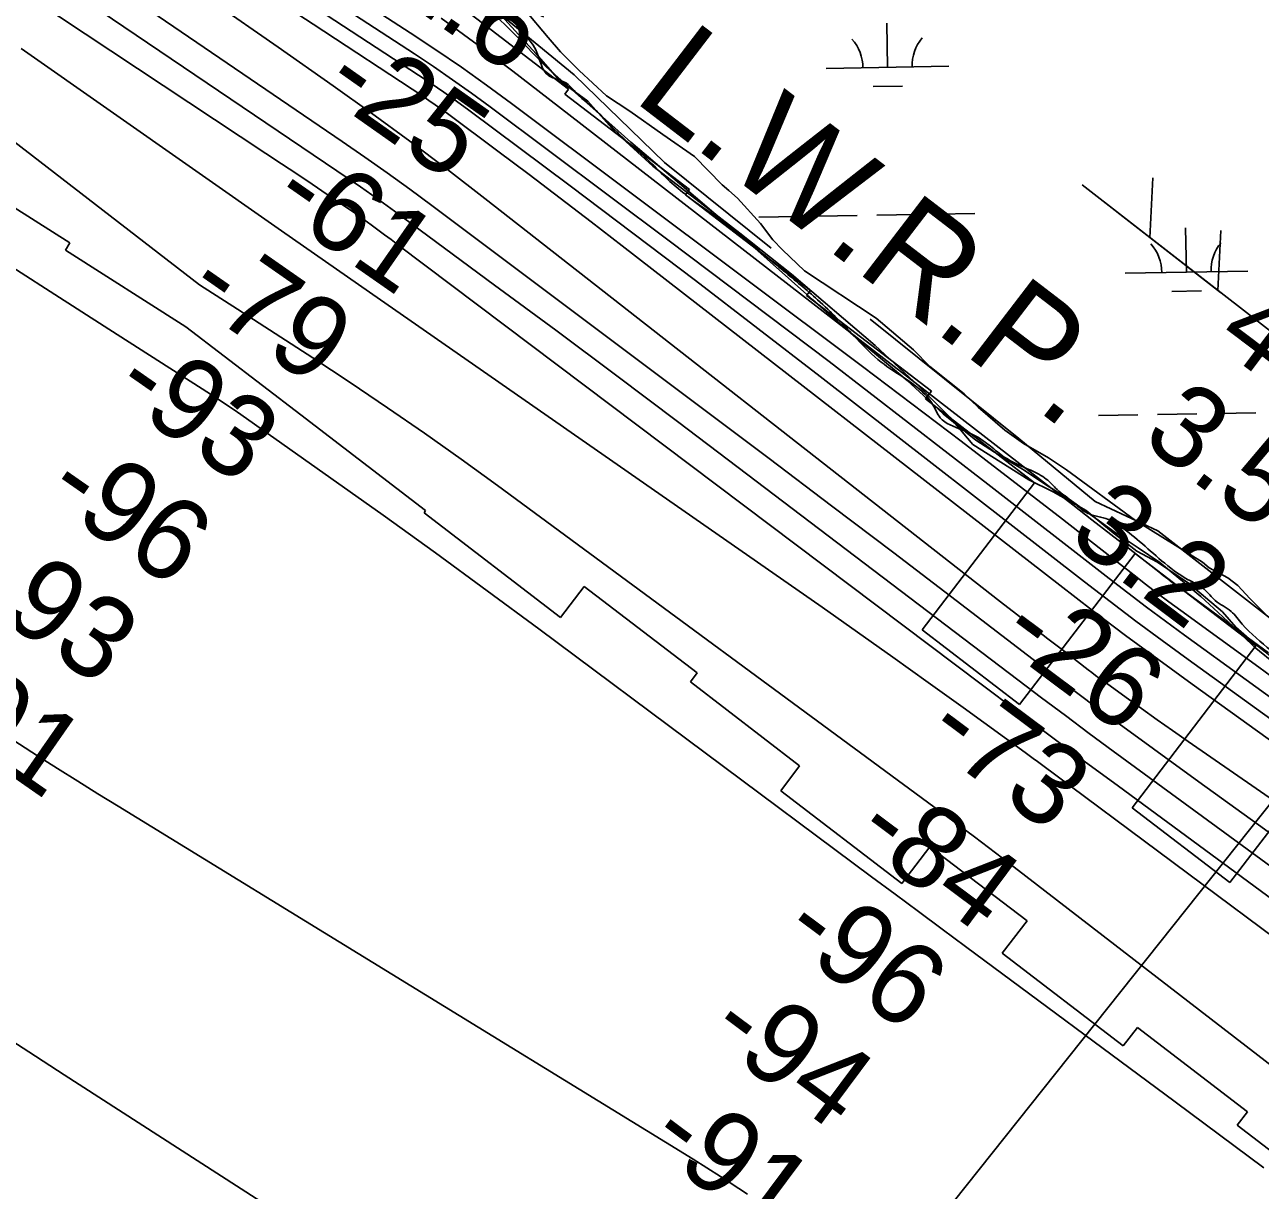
# Model space of a CAD drawing. Extents: x 3887375 to 3925618, y 296674 to 322633.
# Drawn here: x 3892257 to 3893263, y 314597 to 315545 of the extents above; entities that cross this region are included whole.
import ezdxf

# ---------------------------------------------------------------- set-up
doc = ezdxf.new("R2010")
doc.units = 0
for name, color, linetype in [('V-GRID-MAJR', 7, 'Continuous'), ('V-RIVR-EDGE', 7, 'Continuous'), ('V-RIVR-JETY', 7, 'Continuous'), ('V-RIVR-RANG', 7, 'Continuous'), ('V-RRAP-FSHR', 7, 'Continuous'), ('V-RRAP-RVMT', 7, 'Continuous'), ('V-TOPO-DPTH', 7, 'Continuous'), ('V-TOPO-MAJR', 7, 'Continuous'), ('V-TOPO-MINR', 7, 'Continuous'), ('V-TOPO-WATR', 7, 'Continuous'), ('V-TOPO-WATR-IDEN', 7, 'Continuous'), ('V-WETL-SWMP', 7, 'Continuous')]:
    doc.layers.add(name, color=color, linetype=linetype)

msp = doc.modelspace()

# ---------------------------------------------------------------- linework, layer by layer
at = {"layer": 'V-GRID-MAJR'}
msp.add_spline([(3891444.7, 314225.9), (3896753.9, 314315.1), (3902063, 314405), (3907372.1, 314495.8), (3912681.3, 314587.3), (3917990.4, 314679.6), (3923299.5, 314772.6)], degree=3, dxfattribs=at)
at = {"layer": 'V-RIVR-EDGE'}
msp.add_spline([(3891928.4, 315977.8), (3891957.1, 315960.2), (3891975, 315952.6), (3891990.1, 315943.4), (3892009.6, 315930.6), (3892033.9, 315917.8), (3892077.7, 315895.3), (3892112.3, 315874.1), (3892145.7, 315852.5), (3892174, 315832.5), (3892316.1, 315752.5), (3892341.1, 315737.7), (3892375.4, 315721.2), (3892402.4, 315708.8), (3892426.7, 315696), (3892453.8, 315682.4), (3892471.3, 315672), (3892523, 315638.8), (3892560, 315617.6), (3892582.3, 315601.2), (3892604.6, 315586.8), (3892621.3, 315577.2), (3892636, 315565.6), (3892664.2, 315537.6), (3892674.2, 315522.8), (3892678.1, 315511.7), (3892682.1, 315505.3), (3892690.5, 315500.9), (3892696.8, 315498.5), (3892706.8, 315489.3), (3892723.5, 315474.5), (3892741.8, 315455.7), (3892761.6, 315438.1), (3892777.5, 315422.5), (3892805.4, 315399.4), (3892826.5, 315384.6), (3892845.6, 315369.4), (3892875, 315345), (3892902.8, 315321.4), (3892934.6, 315289.8), (3892954.5, 315270.7), (3892974, 315257.5), (3892987.5, 315247.1), (3892996.7, 315235.9), (3893002.6, 315225.5), (3893020.5, 315215.5), (3893037.7, 315206.7), (3893043.6, 315202.3), (3893054.8, 315193.5), (3893076.3, 315182.7), (3893089, 315175.5), (3893097.7, 315167.1), (3893110.9, 315156.7), (3893119.6, 315149.5), (3893128.8, 315145.5), (3893137.5, 315143.5), (3893147.5, 315138.3), (3893165, 315124.7), (3893182.9, 315109.1), (3893204, 315093.9), (3893217.5, 315085.9), (3893226.6, 315076.7), (3893239.4, 315067.9), (3893248.5, 315057.5), (3893272, 315035.9), (3893289.9, 315023.5), (3893300.2, 315019.9), (3893307.8, 315012.3), (3893318.1, 315003.5), (3893337.2, 314990), (3893344.8, 314984), (3893355.1, 314972.4), (3893362.7, 314966.4), (3893374.6, 314961.6), (3893394.9, 314948.8), (3893412.4, 314934.8), (3893439.1, 314915.6), (3893461.3, 314899.6), (3893504.7, 314873.6), (3893525, 314860.8), (3893540.5, 314849.2), (3893560, 314836.4), (3893578.3, 314827.9), (3893587.1, 314821.5), (3893592.6, 314816), (3893596.2, 314806.8), (3893605.3, 314796.8), (3893632.8, 314774), (3893674.2, 314743.2), (3893704.4, 314718), (3893724.7, 314701.6), (3893740.2, 314687.3), (3893752.5, 314678.1), (3893761.7, 314675.7), (3893769.6, 314674.8), (3893777.6, 314670.8), (3893781.2, 314666.8), (3893784.3, 314657.3), (3893789.1, 314645.7), (3893797, 314635.3), (3893812.1, 314618.9), (3893836.4, 314601.7), (3893870.2, 314576.9), (3893883.4, 314567.7), (3893974.9, 314502.2), (3893984.4, 314489.4), (3893990.7, 314479.8), (3894001.1, 314471.4), (3894027.3, 314450.2), (3894050.4, 314433.4), (3894069.1, 314416.6), (3894089.4, 314396.7), (3894117.6, 314375.1), (3894129.6, 314367.5), (3894149.4, 314351.1), (3894187.6, 314319.5), (3894217.5, 314293.9), (3894236.1, 314278.7), (3894249.7, 314267.9), (3894262.8, 314254), (3894279.1, 314238.4)], degree=3, dxfattribs=at)
at = {"layer": 'V-RIVR-JETY'}
for points in [[(3892645, 315552.8), (3892673.7, 315521.5), (3892692.5, 315500), (3892715.8, 315483), (3892737.3, 315458.8), (3892768.6, 315430.2), (3892814.3, 315395.3), (3892839.3, 315375.6), (3892881.4, 315342.4), (3892949.5, 315284.2), (3892985.3, 315251.1), (3893010.4, 315226), (3893029.2, 315203.6), (3893074.8, 315175), (3893094.5, 315165.1), (3893121.4, 315149.9), (3893142, 315132.9), (3893162.6, 315116.8), (3893179.6, 315107.8), (3893204.7, 315090.8), (3893232.4, 315067.5), (3893243.2, 315055), (3893258.4, 315041.6), (3893277.2, 315027.2)], [(3893270.9, 315062.2), (3893254.8, 315078.3), (3893245, 315089), (3893236.9, 315095.3), (3893221.7, 315103.3), (3893216.3, 315107.8), (3893161.7, 315141.9), (3893105.3, 315183), (3893090.9, 315192.9), (3893070.4, 315204.5), (3893055.1, 315215.3), (3893033.6, 315234.1), (3893022, 315244.8), (3892994.2, 315267.2), (3892980.8, 315280.6), (3892950.4, 315306.6), (3892892.2, 315345.1), (3892874.3, 315362.1), (3892866.2, 315370.2), (3892856.3, 315383.6), (3892837.5, 315404.2), (3892830.4, 315410.5), (3892825, 315415), (3892802.6, 315438.2), (3892776.7, 315456.1), (3892749.8, 315474.9), (3892731, 315487.5), (3892708.6, 315508.1), (3892693.4, 315523.3), (3892683.5, 315534.9), (3892664.7, 315557.3)]]:
    msp.add_lwpolyline(points, dxfattribs=at)
at = {"layer": 'V-RIVR-RANG'}
msp.add_line((3893474.5, 315166.6), (3892839.2, 314368.6), dxfattribs=at)
at = {"layer": 'V-RRAP-FSHR'}
for p, q in [((3893173.4, 315372), (3893175.8, 315420.7)), ((3893228.7, 315329), (3893231.1, 315377.8))]:
    msp.add_line(p, q, dxfattribs=at)
for points in [[(3892308, 315797.9), (3892481.7, 315691.6), (3892570.5, 315636.6), (3892644.1, 315554.1), (3892704.5, 315504.6), (3892778.2, 315433.2), (3892865, 315363.5)], [(3893118.1, 315414.9), (3893508.8, 315111.6), (3893933.5, 314780.3)], [(3893118.1, 315414.9), (3893230.8, 315327.4)], [(3892945.6, 315305.7), (3893066.5, 315208.6), (3893128.8, 315157.3), (3893179.8, 315133.5), (3893370.5, 314985), (3893498.9, 314893.4), (3893582, 314829.2), (3893640.5, 314781.6), (3893674.5, 314757.8), (3893821.8, 314646), (3893901.1, 314569), (3893955.9, 314519.5)]]:
    msp.add_lwpolyline(points, dxfattribs=at)
at = {"layer": 'V-RRAP-RVMT'}
for p, q in [((3892591.9, 315575.9), (3892700, 315493)), ((3892700, 315493), (3892696.9, 315488.9)), ((3892696.9, 315488.9), (3892798.5, 315411.1)), ((3892294, 315367.7), (3892196, 315430)), ((3892798.5, 315411.1), (3892795.3, 315406.9)), ((3892795.3, 315406.9), (3892897, 315329.1)), ((3892290.3, 315361.9), (3892294, 315367.7)), ((3892388.4, 315299.5), (3892290.3, 315361.9)), ((3892897, 315329.1), (3892893.8, 315325)), ((3892893.8, 315325), (3892995.4, 315247.1)), ((3892482.1, 315227.9), (3892388.4, 315299.5)), ((3892995.4, 315247.1), (3892990.5, 315240.8)), ((3892990.5, 315240.8), (3893079.3, 315172.5)), ((3892481.9, 315227.7), (3892482.1, 315227.9)), ((3892583.6, 315149.9), (3892481.9, 315227.7)), ((3893079.3, 315172.5), (3892987.8, 315052.8)), ((3892582.3, 315148.1), (3892583.6, 315149.9)), ((3892693.4, 315063), (3892582.3, 315148.1)), ((3893067.1, 314992), (3893161.3, 315115.1)), ((3893161.3, 315115.1), (3893259.7, 315039.8)), ((3892712.6, 315088), (3892693.4, 315063)), ((3892804.7, 315017.8), (3892712.6, 315088)), ((3892987.8, 315052.8), (3893067.1, 314992)), ((3893259.7, 315039.8), (3893158.9, 314907.9)), ((3892799.2, 315010.5), (3892804.7, 315017.8)), ((3892888.1, 314942.2), (3892799.2, 315010.5)), ((3893238.5, 314847.2), (3893341.4, 314981.8)), ((3892872.7, 314921.8), (3892888.1, 314942.2)), ((3892971.3, 314846.3), (3892872.7, 314921.8)), ((3893158.9, 314907.9), (3893238.5, 314847.2)), ((3892994.1, 314876.3), (3892971.3, 314846.3)), ((3893073.4, 314815.9), (3892994.1, 314876.3)), ((3893053.1, 314789.6), (3893073.4, 314815.9)), ((3893151.7, 314714.2), (3893053.1, 314789.6)), ((3893163.2, 314729.3), (3893151.7, 314714.2)), ((3893252.8, 314660.7), (3893163.2, 314729.3)), ((3893244.5, 314649.6), (3893252.8, 314660.7)), ((3893355.7, 314564.6), (3893244.5, 314649.6))]:
    msp.add_line(p, q, dxfattribs=at)
at = {"layer": 'V-TOPO-DPTH'}
for points in [[(3891866.3, 315946.8), (3892292, 315675.3), (3892342.2, 315643.2), (3892392.2, 315610.9), (3892442.1, 315578.5), (3892492, 315545.8), (3892581.2, 315487.1), (3892586.3, 315483.7), (3892591.4, 315480.2), (3892596.4, 315476.6), (3892601.3, 315473), (3892642.4, 315442.4), (3892667.8, 315423.3), (3892693.2, 315404.1), (3892718.5, 315384.8), (3892743.6, 315365.4), (3893099.9, 315089.1), (3893126.6, 315068.6), (3893153.4, 315048.3), (3893180.5, 315028.4), (3893207.7, 315008.6), (3893498, 314799.9)], [(3891866.3, 315946.8), (3892292, 315675.3), (3892342.2, 315643.2), (3892392.2, 315610.9), (3892442.1, 315578.5), (3892492, 315545.8), (3892581.2, 315487.1), (3892586.3, 315483.7), (3892591.4, 315480.2), (3892596.4, 315476.6), (3892601.3, 315473), (3892642.4, 315442.4), (3892667.8, 315423.3), (3892693.2, 315404.1), (3892718.5, 315384.8), (3892743.6, 315365.4), (3893099.9, 315089.1), (3893126.6, 315068.6), (3893153.4, 315048.3), (3893180.5, 315028.4), (3893207.7, 315008.6), (3893498, 314799.9)], [(3893310.1, 314859.2), (3893261.7, 314894.1), (3893213.3, 314929.1), (3893139.3, 314982.9), (3893128, 314991.1), (3893116.8, 314999.4), (3893105.7, 315007.8), (3893094.5, 315016.3), (3893015.5, 315076.8), (3892964.8, 315115.4), (3892914.1, 315153.9), (3892863.2, 315192.3), (3892812.3, 315230.6), (3892588.6, 315398.2), (3892570.6, 315411.5), (3892552.4, 315424.7), (3892534.1, 315437.6), (3892515.7, 315450.3), (3891996.9, 315803.5)], [(3891996.9, 315803.5), (3892515.7, 315450.3), (3892534.1, 315437.6), (3892552.4, 315424.7), (3892570.6, 315411.5), (3892588.6, 315398.2), (3892812.3, 315230.6), (3892863.2, 315192.3), (3892914.1, 315153.9), (3892964.8, 315115.4), (3893015.5, 315076.8), (3893094.5, 315016.3), (3893105.7, 315007.8), (3893116.8, 314999.4), (3893128, 314991.1), (3893139.3, 314982.9), (3893213.3, 314929.1), (3893261.7, 314894.1), (3893310.1, 314859.2)], [(3893301.9, 314975.9), (3893201.5, 315048.6), (3893186, 315059.9), (3893170.6, 315071.3), (3893155.4, 315082.9), (3893140.2, 315094.6), (3893041.5, 315171.4), (3892976.9, 315221.3), (3892912.1, 315271.1), (3892847, 315320.4), (3892781.8, 315369.5), (3892636.1, 315478.6), (3892620.9, 315489.7), (3892605.6, 315500.6), (3892590.1, 315511.2), (3892574.5, 315521.6), (3892161.7, 315790)], [(3892161.7, 315790), (3892574.5, 315521.6), (3892590.1, 315511.2), (3892605.6, 315500.6), (3892620.9, 315489.7), (3892636.1, 315478.6), (3892781.8, 315369.5), (3892847, 315320.4), (3892912.1, 315271.1), (3892976.9, 315221.3), (3893041.5, 315171.4), (3893140.2, 315094.6), (3893155.4, 315082.9), (3893170.6, 315071.3), (3893186, 315059.9), (3893201.5, 315048.6), (3893301.9, 314975.9)], [(3893444.4, 314796.3), (3893204.5, 314962), (3893191.8, 314970.8), (3893179.2, 314979.7), (3893166.6, 314988.7), (3893154.1, 314997.7), (3893135, 315011.5), (3893132, 315013.6), (3893129.1, 315015.8), (3893126.1, 315018), (3893123.2, 315020.3), (3893103.2, 315035.7), (3893090.3, 315045.6), (3893077.5, 315055.6), (3893064.6, 315065.6), (3893051.8, 315075.6), (3892631.8, 315404), (3892601.3, 315427.5), (3892570.6, 315450.6), (3892539.5, 315473.3), (3892508.2, 315495.6), (3892463.5, 315527), (3892409.5, 315564.4)], [(3892409.5, 315564.4), (3892463.5, 315527), (3892508.2, 315495.6), (3892539.5, 315473.3), (3892570.6, 315450.6), (3892601.3, 315427.5), (3892631.8, 315404), (3893051.8, 315075.6), (3893064.6, 315065.6), (3893077.5, 315055.6), (3893090.3, 315045.6), (3893103.2, 315035.7), (3893123.2, 315020.3), (3893126.1, 315018), (3893129.1, 315015.8), (3893132, 315013.6), (3893135, 315011.5), (3893154.1, 314997.7), (3893166.6, 314988.7), (3893179.2, 314979.7), (3893191.8, 314970.8), (3893204.5, 314962), (3893444.4, 314796.3)], [(3893269.8, 315034), (3893253.5, 315046.1), (3893237.1, 315058.2), (3893220.7, 315070.3), (3893195.3, 315088.8), (3893191.6, 315091.5), (3893187.9, 315094.3), (3893184.2, 315097.1), (3893180.5, 315100), (3893156.9, 315118.4), (3893141.5, 315130.4), (3893126, 315142.4), (3893110.5, 315154.5), (3893095.1, 315166.5), (3892683.5, 315485.3), (3892654.6, 315507.4), (3892625.6, 315529.2), (3892596.3, 315550.7)]]:
    msp.add_lwpolyline(points, dxfattribs=at)
at = {"layer": 'V-TOPO-MAJR'}
msp.add_lwpolyline([(3893293.1, 314844.9), (3893143.5, 314954.2), (3893124, 314968.6), (3893104.5, 314983), (3893085.1, 314997.6), (3893065.8, 315012.2), (3892838.2, 315185), (3892788.7, 315222.3), (3892739.2, 315259.6), (3892689.6, 315296.6), (3892639.8, 315333.4), (3892558.3, 315393.5), (3892549.2, 315400.2), (3892539.9, 315406.8), (3892530.6, 315413.3), (3892521.3, 315419.7), (3892202.7, 315635)], dxfattribs=at)
at = {"layer": 'V-TOPO-MINR'}
for points in [[(3893498, 314799.9), (3893207.7, 315008.6), (3893180.5, 315028.4), (3893153.4, 315048.3), (3893126.6, 315068.6), (3893099.9, 315089.1), (3892743.6, 315365.4), (3892718.5, 315384.8), (3892693.2, 315404.1), (3892667.8, 315423.3), (3892642.4, 315442.4), (3892601.3, 315473), (3892596.4, 315476.6), (3892591.4, 315480.2), (3892586.3, 315483.7), (3892581.2, 315487.1), (3892492, 315545.8), (3892442.1, 315578.5), (3892392.2, 315610.9), (3892342.2, 315643.2), (3892292, 315675.3), (3891866.3, 315946.8)], [(3893303.3, 314992.1), (3893262, 315022.4), (3893198.4, 315068.7), (3893188.8, 315075.7), (3893179.3, 315082.8), (3893169.8, 315090), (3893160.4, 315097.3), (3893099.6, 315144.7), (3893059.7, 315175.5), (3893019.7, 315206.3), (3892979.5, 315236.8), (3892939.2, 315267.1), (3892653.4, 315481.3), (3892633.2, 315496.2), (3892612.7, 315510.7), (3892592, 315524.9), (3892571, 315538.7), (3891933.3, 315951.3)], [(3893519.7, 314651.8), (3893147.7, 314925.5), (3893119.9, 314946), (3893092.2, 314966.5), (3893064.5, 314987.2), (3893036.9, 315007.9), (3892560.9, 315366.3), (3892555.5, 315370.4), (3892550.1, 315374.4), (3892544.7, 315378.4), (3892539.3, 315382.4), (3892530.3, 315388.9), (3892526.4, 315391.6), (3892503.5, 315407.1), (3892491.1, 315415.5), (3892478.6, 315423.9), (3892466.1, 315432.2), (3892453.6, 315440.5), (3891802.8, 315871.4)], [(3893654.4, 314403.3), (3893053.2, 314867), (3893041.9, 314875.7), (3893030.6, 314884.3), (3893019.1, 314892.8), (3893007.7, 314901.3), (3892642, 315170.4), (3892612.4, 315191.8), (3892582.6, 315212.9), (3892552.5, 315233.6), (3892522.2, 315254.1), (3892491.7, 315274.1), (3892461, 315294.1), (3892430.3, 315313.9), (3892399.5, 315333.5), (3891790.8, 315803.6)], [(3893310.1, 314859.2), (3893261.7, 314894.1), (3893213.3, 314929.1), (3893139.3, 314982.9), (3893128, 314991.1), (3893116.8, 314999.4), (3893105.7, 315007.8), (3893094.5, 315016.3), (3893015.5, 315076.8), (3892964.8, 315115.4), (3892914.1, 315153.9), (3892863.2, 315192.3), (3892812.3, 315230.6), (3892588.6, 315398.2), (3892570.6, 315411.5), (3892552.4, 315424.7), (3892534.1, 315437.6), (3892515.7, 315450.3), (3891996.9, 315803.5)], [(3893301.9, 314975.9), (3893201.5, 315048.6), (3893186, 315059.9), (3893170.6, 315071.3), (3893155.4, 315082.9), (3893140.2, 315094.6), (3893041.5, 315171.4), (3892976.9, 315221.3), (3892912.1, 315271.1), (3892847, 315320.4), (3892781.8, 315369.5), (3892636.1, 315478.6), (3892620.9, 315489.7), (3892605.6, 315500.6), (3892590.1, 315511.2), (3892574.5, 315521.6), (3892161.7, 315790)], [(3893368.5, 314910.3), (3893204.6, 315028.6), (3893183.2, 315044.1), (3893162, 315059.8), (3893141, 315075.8), (3893120.1, 315091.8), (3892904.8, 315259.1), (3892854.1, 315298.2), (3892803.4, 315337.1), (3892752.4, 315375.7), (3892701.2, 315414.1), (3892618.7, 315475.8), (3892608.6, 315483.2), (3892598.5, 315490.4), (3892588.2, 315497.5), (3892577.8, 315504.4), (3892407, 315616.1), (3892311, 315678.6), (3892214.8, 315740.8)], [(3893444.4, 314796.3), (3893204.5, 314962), (3893191.8, 314970.8), (3893179.2, 314979.7), (3893166.6, 314988.7), (3893154.1, 314997.7), (3893135, 315011.5), (3893132, 315013.6), (3893129.1, 315015.8), (3893126.1, 315018), (3893123.2, 315020.3), (3893103.2, 315035.7), (3893090.3, 315045.6), (3893077.5, 315055.6), (3893064.6, 315065.6), (3893051.8, 315075.6), (3892631.8, 315404), (3892601.3, 315427.5), (3892570.6, 315450.6), (3892539.5, 315473.3), (3892508.2, 315495.6), (3892463.5, 315527), (3892409.5, 315564.4)], [(3893299.6, 314783.8), (3893085.1, 314943.3), (3893081.7, 314945.8), (3893078.4, 314948.2), (3893075.1, 314950.6), (3893071.8, 314953.1), (3893021.4, 314989.6), (3892992.8, 315010.1), (3892964.1, 315030.6), (3892935.3, 315050.9), (3892906.4, 315071.2), (3892537.8, 315327.7), (3892519.9, 315340.1), (3892502, 315352.6), (3892484.1, 315365.1), (3892466.2, 315377.6), (3892254.3, 315525.9)], [(3893266.2, 314615), (3893193.8, 314668.7), (3893023.3, 314795.1), (3893004.1, 314809.3), (3892985, 314823.5), (3892965.9, 314837.7), (3892946.7, 314851.9), (3892675.9, 315053.6), (3892633.8, 315084.7), (3892591.6, 315115.5), (3892549.1, 315146.1), (3892506.4, 315176.4), (3892433, 315228.2), (3892426.9, 315232.4), (3892420.7, 315236.6), (3892414.6, 315240.7), (3892408.3, 315244.7), (3892325.6, 315297.6), (3892277.9, 315328.1), (3892230.3, 315358.6)], [(3891427.1, 315275), (3891492.8, 315229.2), (3891594.2, 315159), (3892000.9, 314878.8), (3892019.9, 314865.7), (3892039.1, 314852.7), (3892058.3, 314839.8), (3892077.5, 314827), (3892102.3, 314810.6), (3892109.2, 314806), (3892116.1, 314801.5), (3892123, 314797), (3892130, 314792.6), (3892173.8, 314764.7), (3892202.7, 314746.2), (3892231.6, 314727.8), (3892260.5, 314709.3), (3892289.3, 314690.8), (3892637.8, 314466.4)], [(3892242.8, 314966.2), (3892267.6, 314950.4), (3892283.9, 314940), (3892300.3, 314929.7), (3892316.8, 314919.5), (3892333.3, 314909.4), (3892779, 314635.9), (3892801.4, 314622), (3892823.6, 314607.9), (3892845.6, 314593.6)]]:
    msp.add_lwpolyline(points, dxfattribs=at)
at = {"layer": 'V-TOPO-WATR'}
msp.add_lwpolyline([(3893269.8, 315034), (3893253.5, 315046.1), (3893237.1, 315058.2), (3893220.7, 315070.3), (3893195.3, 315088.8), (3893191.6, 315091.5), (3893187.9, 315094.3), (3893184.2, 315097.1), (3893180.5, 315100), (3893156.9, 315118.4), (3893141.5, 315130.4), (3893126, 315142.4), (3893110.5, 315154.5), (3893095.1, 315166.5), (3892683.5, 315485.3), (3892654.6, 315507.4), (3892625.6, 315529.2), (3892596.3, 315550.7)], dxfattribs=at)
at = {"layer": 'V-WETL-SWMP'}
for p, q in [((3892654.8, 315538.6), (3892637.9, 315555.5)), ((3892959.7, 315510.6), (3892959.1, 315546.6)), ((3892682, 315510.8), (3892654.8, 315538.6)), ((3892717.2, 315479.5), (3892682, 315510.8)), ((3892909.7, 315509.8), (3893009.7, 315511.5)), ((3892948, 315495), (3892972, 315495.4)), ((3892750.7, 315449.7), (3892717.2, 315479.5)), ((3892790.4, 315416.2), (3892750.7, 315449.7)), ((3892844.3, 315370.1), (3892790.4, 315416.2)), ((3892902.9, 315389.5), (3892934.9, 315390.1)), ((3892950.9, 315390.4), (3892982.9, 315390.9)), ((3892998.9, 315391.2), (3893030.9, 315391.7)), ((3892854.9, 315388.7), (3892886.9, 315389.3)), ((3893203.1, 315344), (3893202.4, 315379.9)), ((3892898.9, 315321.3), (3892844.3, 315370.1)), ((3893153.1, 315343.1), (3893253.1, 315344.8)), ((3892938.1, 315286.9), (3892898.9, 315321.3)), ((3893191.3, 315328.3), (3893215.3, 315328.7)), ((3892950.6, 315276.7), (3892938.1, 315286.9)), ((3892963.7, 315265.7), (3892950.6, 315276.7)), ((3892975.6, 315255.7), (3892963.7, 315265.7)), ((3892988.9, 315243.5), (3892975.6, 315255.7)), ((3893005.1, 315228.6), (3892988.9, 315243.5)), ((3893031.7, 315207.1), (3893005.1, 315228.6)), ((3893179.6, 315228.1), (3893211.6, 315228.6)), ((3893227.6, 315228.9), (3893259.6, 315229.5)), ((3893131.6, 315227.3), (3893163.6, 315227.8)), ((3893050.6, 315195), (3893031.7, 315207.1)), ((3893071, 315182.7), (3893050.6, 315195)), ((3893089.1, 315170.7), (3893071, 315182.7)), ((3893110.2, 315157.3), (3893089.1, 315170.7)), ((3893126.4, 315145.7), (3893110.2, 315157.3)), ((3893145.1, 315132.1), (3893126.4, 315145.7)), ((3893163.8, 315119.6), (3893145.1, 315132.1)), ((3893181.4, 315107.7), (3893163.8, 315119.6)), ((3893201.5, 315091.2), (3893181.4, 315107.7)), ((3893214.9, 315079.9), (3893201.5, 315091.2)), ((3893228.9, 315067), (3893214.9, 315079.9)), ((3893241.2, 315055.5), (3893228.9, 315067)), ((3893258.2, 315039.1), (3893241.2, 315055.5)), ((3893277.1, 315023.9), (3893258.2, 315039.1))]:
    msp.add_line(p, q, dxfattribs=at)
for centre, start, end in [((3892904.5, 315510.1), 0.2115, 41.7552), ((3893014.9, 315512), 140.2115, 181.7552), ((3893147.8, 315343.5), 0.2115, 41.7552), ((3893258.3, 315345.4), 140.2115, 181.7552)]:
    msp.add_arc(centre, 35.2, start, end, dxfattribs=at)

# ---------------------------------------------------------------- texts
at = {"layer": 'V-RIVR-RANG'}
for s, rotation, p in [('2.6', 324.8583, (3892551.1, 315575.1)), ('-25', 324.8583, (3892497.2, 315490.7)), ('-61', 325.1388, (3892455.1, 315397.7)), ('-79', 325.1388, (3892386, 315323.9)), ('4.2', 323.0183, (3893224.9, 315286.4)), ('-93', 325.1388, (3892326.3, 315243.7)), ('3.5', 323.0183, (3893164.9, 315206.4)), ('-96', 325.1388, (3892271.5, 315159.9)), ('3.2', 323.0183, (3893105, 315126.3)), ('-93', 325.1388, (3892211.6, 315079.8)), ('-26', 323.3062, (3893048.1, 315043.5)), ('-91', 325.1388, (3892168.3, 314988.1)), ('-73', 323.3062, (3892987.7, 314963.8)), ('-84', 323.3062, (3892930.1, 314882)), ('-96', 323.3062, (3892870.8, 314801.5)), ('-94', 323.3062, (3892811, 314721.3)), ('-91', 323.3062, (3892762.1, 314633.1))]:
    msp.add_text(s, height=67, rotation=rotation, dxfattribs=at).set_placement(p)
at = {"layer": 'V-TOPO-WATR-IDEN'}
msp.add_text('L.W.R.P.', height=83, rotation=322.5365, dxfattribs=at).set_placement((3892751.2, 315484.6))

doc.saveas('drawing.dxf')
